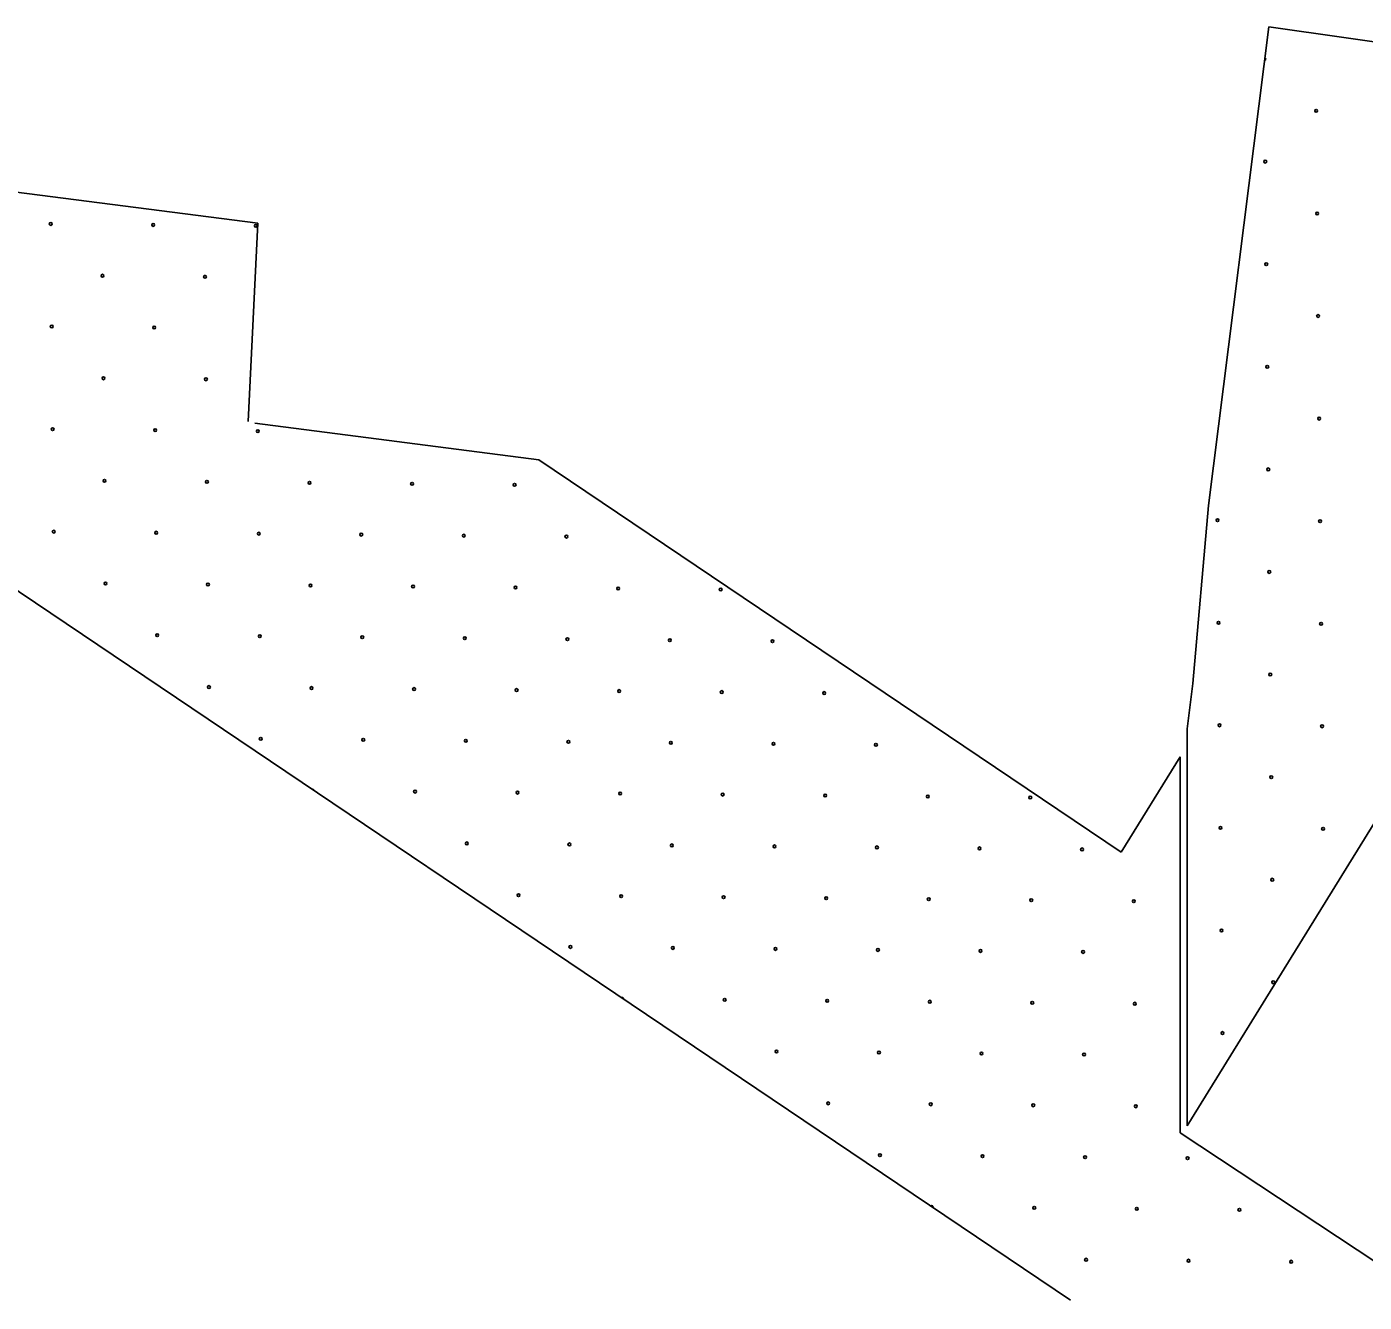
# Model space of a CAD drawing. Extents: x 1612280 to 1883141, y 560852 to 780851.
# Drawn here: x 1740067 to 1745083, y 615623 to 620405 of the extents above; entities that cross this region are included whole.
import ezdxf

# ---------------------------------------------------------------- set-up
doc = ezdxf.new("R2010")
doc.units = 0
doc.layers.add('DESIGN - EROSION CONTROL - Devices', color=7, linetype='Continuous')
doc.layers.add('DESIGN - SCRATCH - User 1', color=7, linetype='Continuous')

msp = doc.modelspace()

# ---------------------------------------------------------------- linework, layer by layer
at = {"layer": 'DESIGN - EROSION CONTROL - Devices'}
for centre in [(1744902.4, 620089.5), (1744902.4, 620089.5), (1744712, 619899.1), (1744712, 619899.1), (1744906.1, 619704.9), (1744906.1, 619704.9), (1740156.8, 619665.5), (1740156.8, 619665.5), (1740541.3, 619661.8), (1740541.3, 619661.8), (1740925.9, 619658.1), (1740925.9, 619658.1), (1744715.7, 619514.5), (1744715.7, 619514.5), (1740350.9, 619471.4), (1740350.9, 619471.4), (1740735.5, 619467.7), (1740735.5, 619467.7), (1740160.5, 619281), (1740160.5, 619281), (1740545.1, 619277.2), (1740545.1, 619277.2), (1744909.8, 619320.4), (1744909.8, 619320.4), (1744719.4, 619130), (1744719.4, 619130), (1740354.6, 619086.8), (1740354.6, 619086.8), (1740739.2, 619083.1), (1740739.2, 619083.1), (1744913.6, 618935.8), (1744913.6, 618935.8), (1740164.2, 618896.4), (1740164.2, 618896.4), (1740548.8, 618892.7), (1740548.8, 618892.7), (1740933.3, 618889), (1740933.3, 618889), (1744723.2, 618745.4), (1744723.2, 618745.4), (1740358.4, 618702.3), (1740358.4, 618702.3), (1740742.9, 618698.6), (1740742.9, 618698.6), (1741127.5, 618694.8), (1741127.5, 618694.8), (1741512, 618691.1), (1741512, 618691.1), (1741896.6, 618687.4), (1741896.6, 618687.4), (1744532.7, 618555), (1744532.7, 618555), (1744917.3, 618551.3), (1744917.3, 618551.3), (1740168, 618511.9), (1740168, 618511.9), (1740552.5, 618508.1), (1740552.5, 618508.1), (1740937.1, 618504.4), (1740937.1, 618504.4), (1741321.6, 618500.7), (1741321.6, 618500.7), (1741706.2, 618496.9), (1741706.2, 618496.9), (1742090.7, 618493.2), (1742090.7, 618493.2), (1744726.9, 618360.8), (1744726.9, 618360.8), (1740362.1, 618317.7), (1740362.1, 618317.7), (1740746.7, 618314), (1740746.7, 618314), (1741131.2, 618310.3), (1741131.2, 618310.3), (1741515.8, 618306.5), (1741515.8, 618306.5), (1741900.3, 618302.8), (1741900.3, 618302.8), (1742284.9, 618299.1), (1742284.9, 618299.1), (1742669.4, 618295.3), (1742669.4, 618295.3), (1744536.5, 618170.4), (1744536.5, 618170.4), (1740556.3, 618123.6), (1740556.3, 618123.6), (1740940.8, 618119.9), (1740940.8, 618119.9), (1744921, 618166.7), (1744921, 618166.7), (1741325.4, 618116.1), (1741325.4, 618116.1), (1741709.9, 618112.4), (1741709.9, 618112.4), (1742094.5, 618108.7), (1742094.5, 618108.7), (1742479, 618104.9), (1742479, 618104.9), (1742863.6, 618101.2), (1742863.6, 618101.2), (1744730.6, 617976.3), (1744730.6, 617976.3), (1740750.4, 617929.4), (1740750.4, 617929.4), (1741135, 617925.7), (1741135, 617925.7), (1741519.5, 617922), (1741519.5, 617922), (1741904.1, 617918.2), (1741904.1, 617918.2), (1742288.6, 617914.5), (1742288.6, 617914.5), (1742673.2, 617910.8), (1742673.2, 617910.8), (1743057.7, 617907), (1743057.7, 617907), (1744540.2, 617785.9), (1744540.2, 617785.9), (1744924.8, 617782.2), (1744924.8, 617782.2), (1740944.5, 617735.3), (1740944.5, 617735.3), (1741329.1, 617731.6), (1741329.1, 617731.6), (1741713.7, 617727.8), (1741713.7, 617727.8), (1742098.2, 617724.1), (1742098.2, 617724.1), (1742482.8, 617720.4), (1742482.8, 617720.4), (1742867.3, 617716.6), (1742867.3, 617716.6), (1743251.9, 617712.9), (1743251.9, 617712.9), (1744734.4, 617591.7), (1744734.4, 617591.7), (1741523.2, 617537.4), (1741523.2, 617537.4), (1741907.8, 617533.7), (1741907.8, 617533.7), (1742292.3, 617530), (1742292.3, 617530), (1742676.9, 617526.2), (1742676.9, 617526.2), (1743061.5, 617522.5), (1743061.5, 617522.5), (1743446, 617518.8), (1743446, 617518.8), (1743830.6, 617515), (1743830.6, 617515), (1744543.9, 617401.3), (1744543.9, 617401.3), (1744928.5, 617397.6), (1744928.5, 617397.6), (1741717.4, 617343.3), (1741717.4, 617343.3), (1742101.9, 617339.5), (1742101.9, 617339.5), (1742486.5, 617335.8), (1742486.5, 617335.8), (1742871, 617332.1), (1742871, 617332.1), (1743255.6, 617328.3), (1743255.6, 617328.3), (1743640.2, 617324.6), (1743640.2, 617324.6), (1744024.7, 617320.9), (1744024.7, 617320.9), (1744738.1, 617207.2), (1744738.1, 617207.2), (1741911.5, 617149.1), (1741911.5, 617149.1), (1742296.1, 617145.4), (1742296.1, 617145.4), (1742680.6, 617141.7), (1742680.6, 617141.7), (1743065.2, 617137.9), (1743065.2, 617137.9), (1743449.7, 617134.2), (1743449.7, 617134.2), (1743834.3, 617130.5), (1743834.3, 617130.5), (1744218.8, 617126.7), (1744218.8, 617126.7), (1744547.7, 617016.8), (1744547.7, 617016.8), (1742105.7, 616955), (1742105.7, 616955), (1742490.2, 616951.3), (1742490.2, 616951.3), (1742874.8, 616947.5), (1742874.8, 616947.5), (1743259.3, 616943.8), (1743259.3, 616943.8), (1743643.9, 616940.1), (1743643.9, 616940.1), (1744028.4, 616936.3), (1744028.4, 616936.3), (1744741.8, 616822.6), (1744741.8, 616822.6), (1742684.4, 616757.1), (1742684.4, 616757.1), (1743068.9, 616753.4), (1743068.9, 616753.4), (1743453.5, 616749.7), (1743453.5, 616749.7), (1743838, 616745.9), (1743838, 616745.9), (1744222.6, 616742.2), (1744222.6, 616742.2), (1744551.4, 616632.2), (1744551.4, 616632.2), (1742878.5, 616563), (1742878.5, 616563), (1743263.1, 616559.2), (1743263.1, 616559.2), (1743647.6, 616555.5), (1743647.6, 616555.5), (1744032.2, 616551.8), (1744032.2, 616551.8), (1743072.7, 616368.8), (1743072.7, 616368.8), (1743457.2, 616365.1), (1743457.2, 616365.1), (1743841.8, 616361.4), (1743841.8, 616361.4), (1744226.3, 616357.6), (1744226.3, 616357.6), (1743266.8, 616174.7), (1743266.8, 616174.7), (1743651.4, 616171), (1743651.4, 616171), (1744035.9, 616167.2), (1744035.9, 616167.2), (1744420.5, 616163.5), (1744420.5, 616163.5), (1743845.5, 615976.8), (1743845.5, 615976.8), (1744230, 615973.1), (1744230, 615973.1), (1744614.6, 615969.3), (1744614.6, 615969.3), (1744039.6, 615782.7), (1744039.6, 615782.7), (1744424.2, 615778.9), (1744424.2, 615778.9), (1744808.7, 615775.2), (1744808.7, 615775.2)]:
    msp.add_circle(centre, 5.28, dxfattribs=at)
for centre, start, end in [((1744708.2, 620283.6), 278.7175, 66.906), ((1741138.7, 617541.2), 1.3791, 110.7165), ((1742299.8, 616760.9), 346.3278, 125.7677), ((1743460.9, 615980.5), 332.6465, 139.4491)]:
    msp.add_arc(centre, 5.28, start, end, dxfattribs=at)
at = {"layer": 'DESIGN - SCRATCH - User 1'}
for points in [[(1744419.5, 617772.2), (1744439.6, 617942.6), (1744498.5, 618609.5), (1744725, 620404.7)], [(1744419.5, 617772.2), (1744439.6, 617942.6), (1744498.5, 618609.5), (1744725, 620404.7)], [(1744725, 620404.7), (1746175.9, 620198.4), (1746629.4, 620130.4), (1746904.1, 620076.9), (1747341.4, 620026.1), (1748214.2, 619890.4)], [(1744725, 620404.7), (1746175.9, 620198.4), (1746629.4, 620130.4), (1746904.1, 620076.9), (1747341.4, 620026.1), (1748214.2, 619890.4)], [(1739793.7, 619815.1), (1740933.1, 619668.7)], [(1739793.7, 619815.1), (1740933.1, 619668.7)], [(1740933.1, 619668.7), (1740897.2, 618924.9)], [(1740933.1, 619668.7), (1740897.2, 618924.9)], [(1745299.8, 618968.8), (1745244.4, 618529.5), (1745185.7, 617865.5), (1745136, 617445.5), (1744419.5, 616284.1)], [(1745299.8, 618968.8), (1745244.4, 618529.5), (1745185.7, 617865.5), (1745136, 617445.5), (1744419.5, 616284.1)], [(1743981.4, 615630.8), (1739156.6, 618879.4)], [(1743981.4, 615630.8), (1739156.6, 618879.4)], [(1740923, 618918.5), (1741987.4, 618781.8)], [(1740923, 618918.5), (1741987.4, 618781.8)], [(1741987.4, 618781.8), (1744171.8, 617311)], [(1741987.4, 618781.8), (1744171.8, 617311)], [(1744419.5, 616284.1), (1744419.5, 617772.2)], [(1744419.5, 616284.1), (1744419.5, 617772.2)], [(1744171.8, 617311), (1744392.1, 617668)], [(1744171.8, 617311), (1744392.1, 617668)], [(1744392.1, 617668), (1744392.1, 616258.8)], [(1744392.1, 617668), (1744392.1, 616258.8)], [(1744392.1, 616258.8), (1747199.7, 614403.5), (1750319.4, 612325), (1751864.2, 611304.5)], [(1744392.1, 616258.8), (1747199.7, 614403.5), (1750319.4, 612325), (1751864.2, 611304.5)]]:
    msp.add_lwpolyline(points, dxfattribs=at)

doc.saveas('drawing.dxf')
